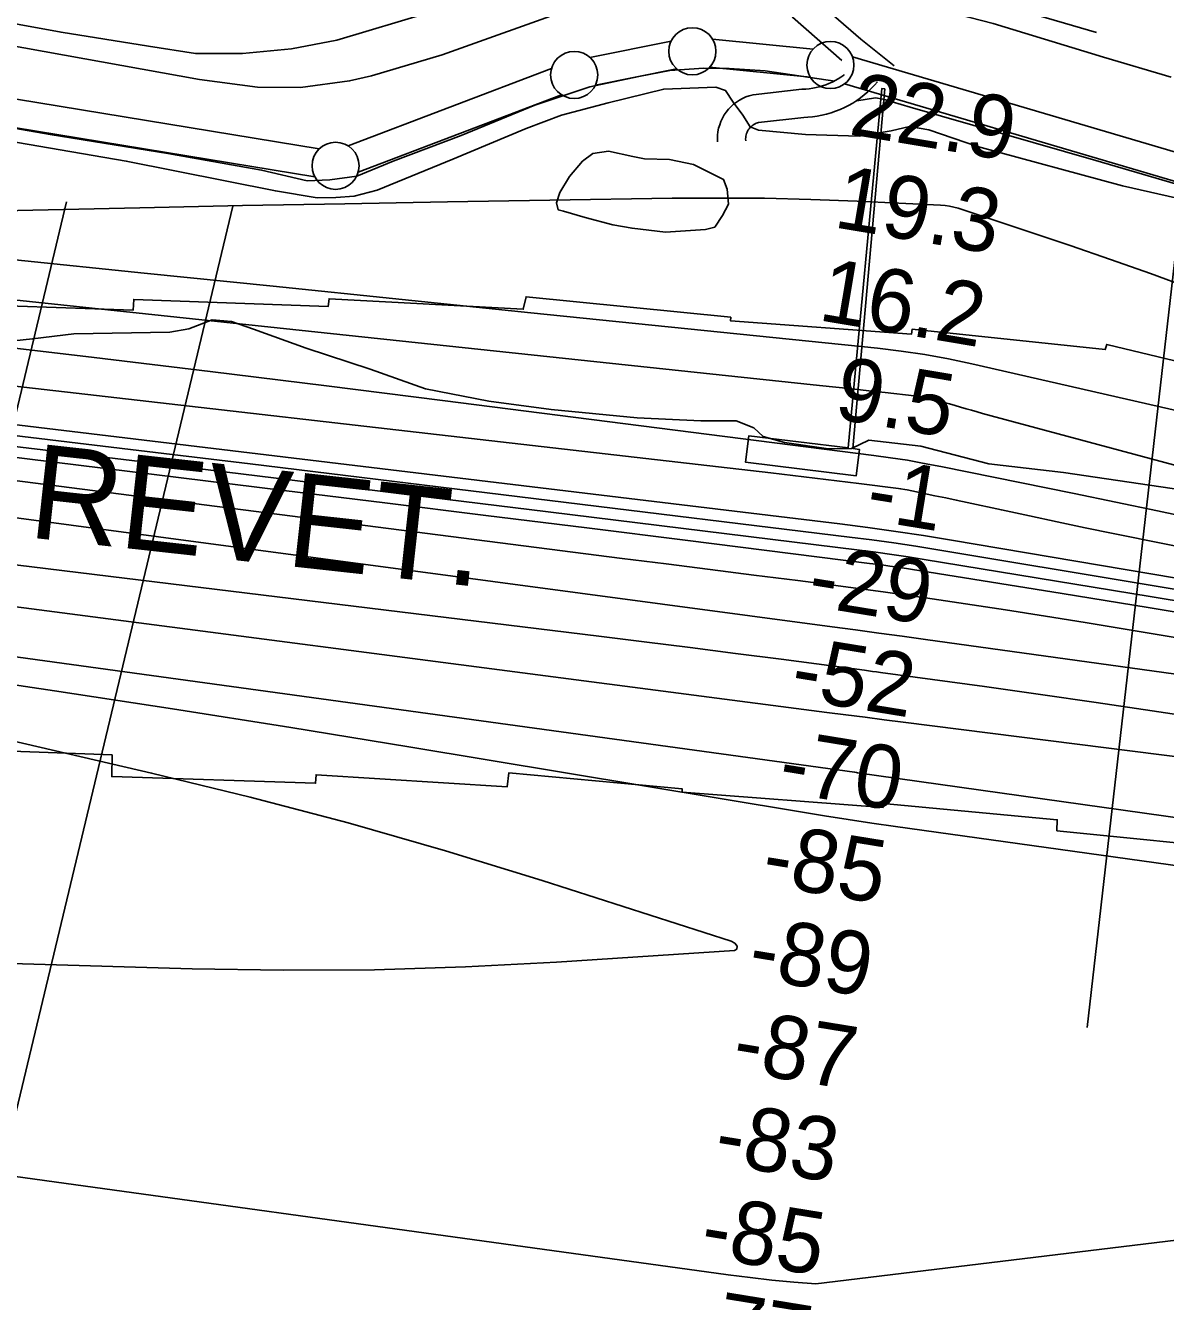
# Model space of a CAD drawing. Extents: x 3508733 to 3546731, y 546897 to 572481.
# Drawn here: x 3526144 to 3527354, y 564701 to 566055 of the extents above; entities that cross this region are included whole.
import ezdxf

# ---------------------------------------------------------------- set-up
doc = ezdxf.new("R2010")
doc.units = 0
for name, color, linetype in [('V-CHAN-DOCK', 7, 'Continuous'), ('V-FLOD-BASE', 7, 'Continuous'), ('V-LEVE-TOET', 7, 'Continuous'), ('V-RIVR-EDGE', 7, 'Continuous'), ('V-RIVR-RANG', 7, 'Continuous'), ('V-ROAD-CNTR', 7, 'Continuous'), ('V-RRAP-RVMT', 7, 'Continuous'), ('V-RRAP-RVMT-IDEN', 7, 'Continuous'), ('V-SITE-VEGE', 7, 'Continuous'), ('V-SURV-LINE', 7, 'Continuous'), ('V-TOPO-DPTH', 7, 'Continuous'), ('V-TOPO-MAJR', 7, 'Continuous'), ('V-TOPO-MINR', 7, 'Continuous'), ('V-TOPO-SHOR', 7, 'Continuous'), ('V-TOPO-WATR', 7, 'Continuous'), ('V-UTIL-LINE', 7, 'Continuous')]:
    doc.layers.add(name, color=color, linetype=linetype)

msp = doc.modelspace()

# ---------------------------------------------------------------- linework, layer by layer
at = {"layer": 'V-CHAN-DOCK'}
msp.add_line((3527052.7, 565988), (3527055.8, 565987.7), dxfattribs=at)
msp.add_lwpolyline([(3527055.8, 565987.7), (3527021.9, 565605.9), (3527028.9, 565605), (3527025.4, 565576.9), (3526908.1, 565591.4), (3526911.6, 565619.5), (3527016.9, 565606.5), (3527052.7, 565988)], close=True, dxfattribs=at)
at = {"layer": 'V-FLOD-BASE'}
for points in [[(3527002.6, 565995.7), (3526928.9, 566006.7), (3526890.6, 566009.2), (3526863.9, 566009.4), (3526827.7, 566007.1), (3526794.8, 566000.6), (3526742.7, 565989.5), (3526684.4, 565970.3), (3526606.1, 565938.2), (3526534.1, 565910.9), (3526495.6, 565894.9), (3526466.9, 565891.1), (3526442.9, 565890), (3526394.5, 565901.4), (3526294.9, 565918.8), (3526170, 565939.2), (3526009.6, 565966.9), (3525802.8, 566002.5), (3525581.7, 566039.6), (3525390.6, 566073), (3525179.7, 566107.9), (3524998.1, 566135.1), (3524872.1, 566156.4)], [(3528279.5, 565607.3), (3528267.3, 565617.7), (3528244.2, 565626.2), (3528005.6, 565697), (3527814.8, 565754.3), (3527576.9, 565824.4), (3527279.7, 565911.5), (3527082.7, 565968.2), (3527054, 565976.7), (3527045.8, 565978.1), (3527026, 565974.9)]]:
    msp.add_lwpolyline(points, dxfattribs=at)
at = {"layer": 'V-LEVE-TOET'}
for points in [[(3525065.2, 566203.2), (3525253.6, 566174.6), (3525416.1, 566150.4), (3525646.1, 566111.1), (3525859.8, 566078.2), (3526102.7, 566038.1), (3526328.6, 565997.6), (3526390.1, 565989.4), (3526435.9, 565988.9), (3526487.9, 565995.9), (3526511.2, 566001.2), (3526586, 566023.6), (3526725.9, 566073.5), (3526776.7, 566087.3), (3526828.7, 566095), (3526897.8, 566101.1)], [(3526897.8, 566101.1), (3526917.7, 566103), (3526933.3, 566109.7), (3526941.6, 566117.1), (3526949.1, 566120.5), (3526960, 566118.3), (3526985.9, 566108.5), (3527070.4, 566083), (3527170.7, 566056.7), (3527287.9, 566021.3), (3527359.5, 566000.1)], [(3526087.8, 565938.6), (3526250.9, 565910.9), (3526409.2, 565879.2), (3526453.6, 565871.9), (3526473.4, 565872.4), (3526492.6, 565873.6), (3526517.2, 565880.2), (3526597.6, 565912.9), (3526675.1, 565945.6), (3526712.9, 565959.5), (3526762.2, 565972.7), (3526821.2, 565987.2), (3526876.6, 565989.3), (3526886.8, 565985.8), (3526894.9, 565973.4), (3526905, 565959.7), (3526913, 565947.3), (3526921.9, 565943.8), (3526971.8, 565939.2), (3527028.5, 565937.2), (3527062.7, 565943), (3527081.9, 565947.6), (3527102.4, 565944), (3527154.2, 565926.4), (3527308.2, 565884.5), (3527375.1, 565869.4)]]:
    msp.add_lwpolyline(points, dxfattribs=at)
at = {"layer": 'V-RIVR-EDGE'}
for points in [[(3526362.7, 565740.7), (3526341.9, 565742.6), (3526317.3, 565732.9), (3526297.1, 565729.2), (3526195.4, 565727.6), (3526151.3, 565722.2), (3526111.4, 565718.1)], [(3527406.3, 565556.8), (3527245.3, 565580.4), (3527166.2, 565589.8), (3527094, 565608.4), (3527038.8, 565614.7), (3527020.4, 565606.1), (3526995.9, 565605.6), (3526949.4, 565612.4), (3526926.7, 565618.6), (3526916.9, 565627.8), (3526898, 565635.2), (3526860.6, 565635.3), (3526793.2, 565638.6), (3526701.9, 565647.4), (3526635.8, 565656.1), (3526568.4, 565669.1), (3526509.6, 565690.1), (3526441.7, 565712.3), (3526386, 565732.7), (3526362.7, 565740.7)]]:
    msp.add_lwpolyline(points, dxfattribs=at)
at = {"layer": 'V-RIVR-RANG'}
msp.add_line((3527375, 565905.6), (3527270.7, 564991.6), dxfattribs=at)
at = {"layer": 'V-ROAD-CNTR'}
for points in [[(3527010.3, 566017.7), (3526957.8, 566063.7), (3526931.9, 566087.3), (3526927.3, 566092.7), (3526923.4, 566097.8), (3526921.1, 566100.9), (3526919.6, 566103), (3526916.1, 566108.3), (3526912.7, 566113.8), (3526909.6, 566119.3), (3526906.7, 566125), (3526904, 566130.8), (3526901.5, 566136.8), (3526899.3, 566142.7), (3526897.3, 566148.8), (3526895.5, 566155), (3526893.9, 566161.2), (3526892.7, 566167.2)], [(3527065.9, 566012), (3527030.2, 566040.1), (3526977.8, 566086.1), (3526953.5, 566108.2), (3526950.6, 566111.7), (3526947.4, 566115.8), (3526945.4, 566118.5), (3526944.3, 566120.1), (3526941.4, 566124.4), (3526938.6, 566128.9), (3526936.1, 566133.5), (3526933.7, 566138.2), (3526931.4, 566143), (3526929.4, 566147.8), (3526927.6, 566152.7), (3526925.9, 566157.7), (3526924.4, 566162.8), (3526923.2, 566167.9), (3526922, 566173.3)], [(3527012.7, 566002.6), (3527012.2, 566002.2), (3527009.2, 566000.1), (3527006.2, 565998.1), (3527003.1, 565996.3), (3526999.8, 565994.7), (3526996.5, 565993.2), (3526993.2, 565991.9), (3526989.8, 565990.7), (3526986.3, 565989.7), (3526982.8, 565988.8), (3526979.3, 565988.2), (3526975.7, 565987.7), (3526972.1, 565987.3), (3526967.6, 565987.1), (3526916.1, 565981.3), (3526912, 565980.2), (3526908.4, 565978.9), (3526904.9, 565977.4), (3526901.6, 565975.6), (3526898.4, 565973.5), (3526895.3, 565971.2), (3526892.5, 565968.6), (3526889.9, 565965.9), (3526887.5, 565962.9), (3526885.4, 565959.8), (3526883.5, 565956.5), (3526881.9, 565953), (3526880.6, 565949.5), (3526879.5, 565945.8), (3526878.7, 565942.1), (3526878.3, 565938.3), (3526878.1, 565934.6), (3526878.2, 565931.4)], [(3527048.1, 565995), (3527045, 565991.5), (3527041.5, 565987.9), (3527037.9, 565984.5), (3527034, 565981.2), (3527030.1, 565978.1), (3527026, 565975.2), (3527021.7, 565972.5), (3527017.4, 565970), (3527012.9, 565967.7), (3527008.3, 565965.6), (3527003.6, 565963.7), (3526998.9, 565962.1), (3526994, 565960.7), (3526989.1, 565959.5), (3526984.2, 565958.6), (3526979.2, 565957.9), (3526974.2, 565957.4), (3526970, 565957.2), (3526921.6, 565951.7), (3526920.8, 565951.5), (3526919.4, 565951), (3526918.1, 565950.4), (3526916.9, 565949.8), (3526915.7, 565949), (3526914.6, 565948.1), (3526913.5, 565947.2), (3526912.5, 565946.2), (3526911.7, 565945), (3526910.9, 565943.9), (3526910.2, 565942.7), (3526909.6, 565941.4), (3526909.1, 565940), (3526908.7, 565938.7), (3526908.4, 565937.3), (3526908.2, 565935.9), (3526908.1, 565934.5), (3526908.2, 565932.4)]]:
    msp.add_lwpolyline(points, dxfattribs=at)
at = {"layer": 'V-RRAP-RVMT'}
for points in [[(3527497.5, 565666.7), (3527291.3, 565716.4), (3527289.7, 565710.9), (3527084.7, 565732.4), (3527084, 565727.1), (3526892.1, 565741.3), (3526892.3, 565745.2), (3526675.2, 565766.9), (3526672.2, 565753.7), (3526466.1, 565764.9), (3526465.2, 565756.7), (3526258.9, 565764.2), (3526258.3, 565752.8), (3526053.8, 565759.9)], [(3526031.9, 565288.5), (3526235.9, 565280.9), (3526235.5, 565257.8), (3526451.8, 565250.8), (3526452.3, 565259.8), (3526655.2, 565247), (3526656.8, 565261.7), (3526840.7, 565245), (3526840.8, 565241.2), (3527054, 565225.1), (3527054.1, 565229.2), (3527238.8, 565212), (3527238.4, 565200.3), (3527450.1, 565178.9)]]:
    msp.add_lwpolyline(points, dxfattribs=at)
at = {"layer": 'V-SITE-VEGE'}
msp.add_lwpolyline([(3526865.7, 565838.3), (3526823.2, 565835.3), (3526787.7, 565839.7), (3526767.3, 565843.4), (3526737.9, 565851.2), (3526714.8, 565857.6), (3526709.3, 565859), (3526707.3, 565866.5), (3526710.9, 565877.4), (3526721.3, 565894.4), (3526735.1, 565910.7), (3526746.1, 565918.8), (3526762.6, 565921.3), (3526788.5, 565915.6), (3526800.8, 565913.4), (3526827.4, 565912.5), (3526852.7, 565907.4), (3526884.7, 565891.4), (3526888.6, 565881.1), (3526889.9, 565865.3), (3526883.6, 565853.1), (3526875.3, 565840.9)], close=True, dxfattribs=at)
at = {"layer": 'V-SURV-LINE'}
for points in [[(3524549.8, 566236.9), (3526455.7, 565924)], [(3526450.9, 565894.3), (3524545, 566207.3)], [(3526742.8, 566020.9), (3526829, 566038.2)], [(3526872.9, 566040.3), (3526979.8, 566029.7)], [(3527021.6, 566021.5), (3528678.9, 565532.4)], [(3526486.4, 565927), (3526702.2, 566009.2)], [(3526834.9, 566008.7), (3526748.7, 565991.5)], [(3526976.8, 565999.8), (3526869.9, 566010.5)], [(3528670.4, 565503.6), (3527013.1, 565992.8)], [(3526712.9, 565981.1), (3526497, 565899)]]:
    msp.add_lwpolyline(points, dxfattribs=at)
for centre in [(3526851.6, 566027.4), (3526998.1, 566012.8), (3526726.2, 566002.3), (3526473, 565905.9)]:
    msp.add_circle(centre, 25, dxfattribs=at)
at = {"layer": 'V-TOPO-DPTH'}
for points in [[(3527442.4, 565567.1), (3527159.6, 565643.2), (3527153.7, 565644.8), (3527147.9, 565646.5), (3527142, 565648.2), (3527136.2, 565649.9), (3527130.4, 565651.7), (3527124.5, 565653.3), (3527118.7, 565654.8), (3527112.7, 565656.2), (3527095.2, 565660.2), (3527091, 565661.1), (3527088.9, 565661.4), (3527086.8, 565661.7), (3527056.2, 565665.2), (3527038.7, 565667.2), (3527021.3, 565669.1), (3527003.9, 565671), (3526986.4, 565672.9), (3525934.8, 565784.4)], [(3525910.6, 565697.6), (3526934.8, 565580.1), (3526958.2, 565577.3), (3526981.5, 565574.6), (3527004.8, 565571.7), (3527028.2, 565568.8), (3527070.2, 565563.5), (3527072.5, 565563.2), (3527077.1, 565562.4), (3527079.4, 565562), (3527097.6, 565558.3), (3527109, 565555.9), (3527120.4, 565553.6), (3527131.7, 565551.2), (3527143.1, 565548.7), (3527179.6, 565540.7), (3527209.2, 565534.4), (3527238.8, 565528.1), (3527268.5, 565521.9), (3527298.2, 565515.9), (3528009.9, 565372.5)], [(3525910.6, 565697.6), (3526934.8, 565580.1), (3526958.2, 565577.3), (3526981.5, 565574.6), (3527004.8, 565571.7), (3527028.2, 565568.8), (3527070.2, 565563.5), (3527072.5, 565563.2), (3527077.1, 565562.4), (3527079.4, 565562), (3527097.6, 565558.3), (3527109, 565555.9), (3527120.4, 565553.6), (3527131.7, 565551.2), (3527143.1, 565548.7), (3527179.6, 565540.7), (3527209.2, 565534.4), (3527238.8, 565528.1), (3527268.5, 565521.9), (3527298.2, 565515.9), (3528009.9, 565372.5)], [(3525872.9, 565628.6), (3526418, 565561.4), (3526525.3, 565548.2), (3526632.5, 565534.9), (3526739.7, 565521.6), (3526846.9, 565508.2), (3527039.5, 565484.1), (3527050.4, 565482.7), (3527061.3, 565481.2), (3527072.2, 565479.6), (3527083.1, 565477.9), (3527244, 565452), (3527335.3, 565437.2), (3527426.5, 565422)], [(3525872.9, 565628.6), (3526418, 565561.4), (3526525.3, 565548.2), (3526632.5, 565534.9), (3526739.7, 565521.6), (3526846.9, 565508.2), (3527039.5, 565484.1), (3527050.4, 565482.7), (3527061.3, 565481.2), (3527072.2, 565479.6), (3527083.1, 565477.9), (3527244, 565452), (3527335.3, 565437.2), (3527426.5, 565422)], [(3527548, 565426), (3527112.1, 565498.5), (3527088.7, 565502.3), (3527065.4, 565505.8), (3527042, 565509), (3527018.5, 565512), (3526382.3, 565589.5), (3526290.9, 565600.6), (3526199.5, 565611.7), (3526108.1, 565622.7)], [(3527548, 565426), (3527112.1, 565498.5), (3527088.7, 565502.3), (3527065.4, 565505.8), (3527042, 565509), (3527018.5, 565512), (3526382.3, 565589.5), (3526290.9, 565600.6), (3526199.5, 565611.7), (3526108.1, 565622.7)], [(3528221.7, 565262.9), (3527310.7, 565414.4), (3527268.5, 565421.4), (3527226.2, 565428.2), (3527183.9, 565434.8), (3527141.5, 565441.3), (3527099.1, 565447.5), (3527056.7, 565453.5), (3527014.3, 565459.2), (3526971.8, 565464.7), (3526963.6, 565465.8), (3526917, 565471.6), (3526870.4, 565477.5), (3526823.8, 565483.4), (3526777.2, 565489.4), (3525892.5, 565602.7)], [(3528221.7, 565262.9), (3527310.7, 565414.4), (3527268.5, 565421.4), (3527226.2, 565428.2), (3527183.9, 565434.8), (3527141.5, 565441.3), (3527099.1, 565447.5), (3527056.7, 565453.5), (3527014.3, 565459.2), (3526971.8, 565464.7), (3526963.6, 565465.8), (3526917, 565471.6), (3526870.4, 565477.5), (3526823.8, 565483.4), (3526777.2, 565489.4), (3525892.5, 565602.7)], [(3525924.8, 565560.4), (3527000.1, 565416.8), (3527024.8, 565413.4), (3527049.5, 565410.1), (3527074.2, 565406.7), (3527098.9, 565403.3), (3528097.9, 565265)], [(3525924.8, 565560.4), (3527000.1, 565416.8), (3527024.8, 565413.4), (3527049.5, 565410.1), (3527074.2, 565406.7), (3527098.9, 565403.3), (3528097.9, 565265)]]:
    msp.add_lwpolyline(points, dxfattribs=at)
at = {"layer": 'V-TOPO-MAJR'}
msp.add_lwpolyline([(3527398.7, 565318.6), (3527339.5, 565327.7), (3527280.2, 565336.5), (3527220.9, 565345), (3527161.6, 565353.3), (3527051.4, 565368.3), (3527047.1, 565368.9), (3527042.8, 565369.5), (3527038.6, 565370), (3527034.3, 565370.6), (3526946, 565382.3), (3526897.5, 565388.6), (3526849.1, 565394.8), (3526800.6, 565400.9), (3526752.2, 565406.9), (3525858.3, 565516.2)], dxfattribs=at)
at = {"layer": 'V-TOPO-MINR'}
for points in [[(3527379.8, 565776), (3527337.6, 565791.5), (3527295.2, 565806.6), (3527252.6, 565821.3), (3527210, 565835.6), (3527133.6, 565860.8), (3527129, 565862.1), (3527124.4, 565863.1), (3527119.7, 565863.8), (3527114.9, 565864.2), (3527026.4, 565868.3), (3526977.4, 565870.1), (3526928.3, 565871.4), (3526879.2, 565871.7), (3526830.1, 565871.4), (3526700.5, 565869.4), (3526591.7, 565867.6), (3526482.9, 565865.7), (3526374.1, 565863.6), (3526265.4, 565861.3), (3526102.8, 565857.8)], [(3527394.5, 565639.5), (3527148.1, 565695.8), (3527123.3, 565701), (3527098.4, 565705.6), (3527073.3, 565709.2), (3527048.1, 565712.3), (3526680.3, 565750), (3526543.5, 565764), (3526406.7, 565778.1), (3526269.8, 565792.1), (3526133, 565806.1)], [(3527442.4, 565567.1), (3527159.6, 565643.2), (3527153.7, 565644.8), (3527147.9, 565646.5), (3527142, 565648.2), (3527136.2, 565649.9), (3527130.4, 565651.7), (3527124.5, 565653.3), (3527118.7, 565654.8), (3527112.7, 565656.2), (3527095.2, 565660.2), (3527091, 565661.1), (3527088.9, 565661.4), (3527086.8, 565661.7), (3527056.2, 565665.2), (3527038.7, 565667.2), (3527021.3, 565669.1), (3527003.9, 565671), (3526986.4, 565672.9), (3525934.8, 565784.4)], [(3527433.3, 565521.2), (3527345.1, 565539.9), (3527256.7, 565558.1), (3527115.4, 565586.8), (3527097.7, 565590.2), (3527079.8, 565593.4), (3527061.9, 565596.1), (3527044, 565598.6), (3526586.5, 565656.9), (3526463.3, 565672.4), (3526340, 565687.6), (3526216.7, 565702.4), (3526093.4, 565717)], [(3527426.5, 565422), (3527335.3, 565437.2), (3527244, 565452), (3527083.1, 565477.9), (3527072.2, 565479.6), (3527061.3, 565481.2), (3527050.4, 565482.7), (3527039.5, 565484.1), (3526846.9, 565508.2), (3526739.7, 565521.6), (3526632.5, 565534.9), (3526525.3, 565548.2), (3526418, 565561.4), (3525872.9, 565628.6)], [(3527786.1, 565397.4), (3527126.5, 565508.8), (3527097, 565513.5), (3527067.4, 565518), (3527037.7, 565522.1), (3527008, 565525.9), (3526081.4, 565637.3)], [(3527548, 565426), (3527112.1, 565498.5), (3527088.7, 565502.3), (3527065.4, 565505.8), (3527042, 565509), (3527018.5, 565512), (3526382.3, 565589.5), (3526290.9, 565600.6), (3526199.5, 565611.7), (3526108.1, 565622.7)], [(3528221.7, 565262.9), (3527310.7, 565414.4), (3527268.5, 565421.4), (3527226.2, 565428.2), (3527183.9, 565434.8), (3527141.5, 565441.3), (3527099.1, 565447.5), (3527056.7, 565453.5), (3527014.3, 565459.2), (3526971.8, 565464.7), (3526963.6, 565465.8), (3526917, 565471.6), (3526870.4, 565477.5), (3526823.8, 565483.4), (3526777.2, 565489.4), (3525892.5, 565602.7)], [(3527474.3, 565426.2), (3527337.4, 565449), (3527097.6, 565488.2), (3527080.5, 565490.9), (3527063.3, 565493.5), (3527046.2, 565495.9), (3527029, 565498.1), (3526698.7, 565538.8), (3526554.3, 565556.6), (3526409.9, 565574.3), (3526265.5, 565592), (3526121.1, 565609.6)], [(3528097.9, 565265), (3527098.9, 565403.3), (3527074.2, 565406.7), (3527049.5, 565410.1), (3527024.8, 565413.4), (3527000.1, 565416.8), (3525924.8, 565560.4)], [(3527503.1, 565261.5), (3527075.2, 565315.6), (3527055, 565318.2), (3527034.8, 565320.8), (3527014.5, 565323.4), (3526994.3, 565326), (3525908.3, 565467.4)], [(3528157, 565103.1), (3527026.8, 565262), (3527025.7, 565262.2), (3527024.1, 565262.4), (3527023.7, 565262.5), (3525853, 565423.4)], [(3526898.8, 565074.9), (3526899, 565077.8), (3526896.5, 565081.2), (3526892.9, 565083.3), (3526692.3, 565147.5), (3526589.5, 565179), (3526486.2, 565208.8), (3526382.2, 565236.1), (3526277.8, 565261.6), (3525845.5, 565361.9)], [(3528127.8, 565057.2), (3527067.3, 565205), (3527042.1, 565208.6), (3527016.8, 565212.3), (3526991.7, 565216.3), (3526966.5, 565220.4), (3526550.7, 565289.4), (3526425.4, 565309.9), (3526300, 565329.8), (3526174.6, 565349), (3526049, 565367.6)], [(3525984.6, 565063.7), (3526320.7, 565053.9), (3526417.5, 565052.5), (3526514.2, 565052.9), (3526610.9, 565056), (3526707.5, 565061), (3526896.3, 565073.4), (3526898.8, 565074.9)], [(3525925.3, 564862.1), (3526889.7, 564729.3), (3526912.9, 564726.4), (3526936, 564723.7), (3526959.3, 564721.6), (3526982.5, 564719.7), (3528097.6, 564854.7)]]:
    msp.add_lwpolyline(points, dxfattribs=at)
at = {"layer": 'V-TOPO-SHOR'}
for points in [[(3526688.3, 566112.1), (3526573.7, 566068.8), (3526474.3, 566039.1), (3526426.3, 566030), (3526374.3, 566025.1), (3526324.4, 566024.9), (3526274.6, 566032.9), (3526181.7, 566047.5), (3526043.9, 566072.9), (3525865.7, 566100.7), (3525738.8, 566120.4), (3525662.3, 566134.9)], [(3527280.4, 566047.3), (3527131.1, 566091.2), (3527007, 566125.3), (3526982.5, 566133.7), (3526951.1, 566138.8)]]:
    msp.add_lwpolyline(points, dxfattribs=at)
at = {"layer": 'V-TOPO-WATR'}
msp.add_lwpolyline([(3528009.9, 565372.5), (3527298.2, 565515.9), (3527268.5, 565521.9), (3527238.8, 565528.1), (3527209.2, 565534.4), (3527179.6, 565540.7), (3527143.1, 565548.7), (3527131.7, 565551.2), (3527120.4, 565553.6), (3527109, 565555.9), (3527097.6, 565558.3), (3527079.4, 565562), (3527077.1, 565562.4), (3527072.5, 565563.2), (3527070.2, 565563.5), (3527028.2, 565568.8), (3527004.8, 565571.7), (3526981.5, 565574.6), (3526958.2, 565577.3), (3526934.8, 565580.1), (3525910.6, 565697.6)], dxfattribs=at)
at = {"layer": 'V-UTIL-LINE'}
for points in [[(3526187.4, 565867.5), (3525566.5, 563265.6)], [(3525736, 563241.3), (3526363.9, 565863)]]:
    msp.add_lwpolyline(points, dxfattribs=at)

# ---------------------------------------------------------------- texts
at = {"layer": 'V-RIVR-RANG'}
for s, rotation, p in [('22.9', 350.4683, (3527016.4, 565939.6)), ('19.3', 350.4683, (3527000.3, 565840.9)), ('16.2', 350.4683, (3526984, 565742.3)), ('9.5', 350.4683, (3527000.5, 565638.1)), ('-1', 350.7566, (3527033.8, 565530.9)), ('-29', 350.7566, (3526972.2, 565439.6)), ('-52', 350.7566, (3526954, 565341.3)), ('-70', 350.7566, (3526941.1, 565242.1)), ('-85', 350.7566, (3526923.5, 565143.6)), ('-89', 350.7566, (3526909, 565044.7)), ('-87', 350.7566, (3526892.2, 564946.1)), ('-83', 350.7566, (3526873, 564847.9)), ('-85', 350.7566, (3526858.3, 564749)), ('-77', 350.7566, (3526843.8, 564650))]:
    msp.add_text(s, height=67, rotation=rotation, dxfattribs=at).set_placement(p)
at = {"layer": 'V-RRAP-RVMT-IDEN'}
msp.add_text('REVET.', height=100, rotation=353.7086, dxfattribs=at).set_placement((3526145.5, 565511.8))

doc.saveas('drawing.dxf')
